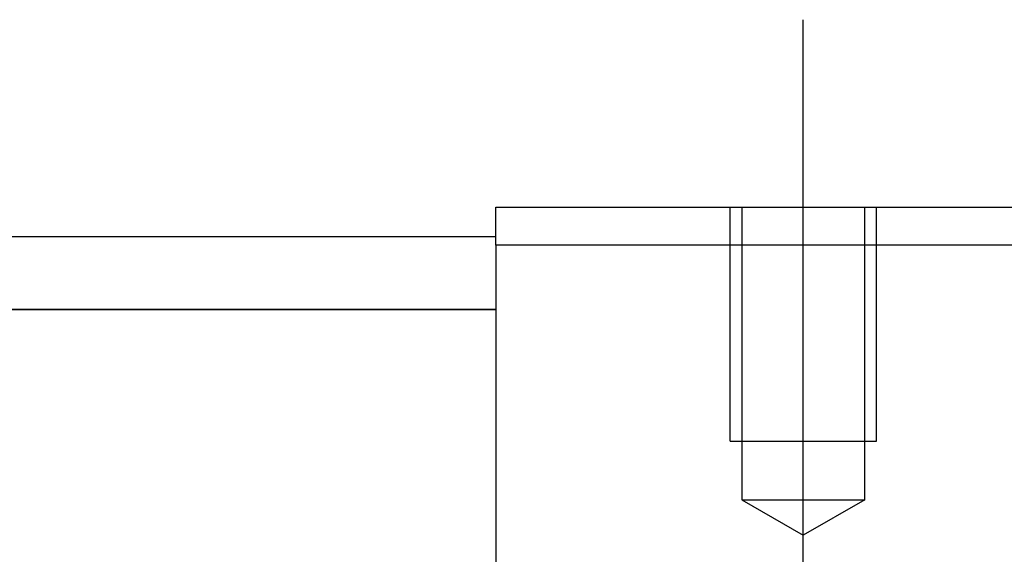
# Model space of a CAD drawing. Header units: millimetres. Extents: x -257 to 3135, y -1556 to 860.
# Tile 579 of 633: x 1296 to 1329, y -474 to -456. Entities that reach past the tile are written whole.
import ezdxf
from ezdxf.lldxf.tags import DXFTag

# ---------------------------------------------------------------- set-up
doc = ezdxf.new("R2010")
doc.units = ezdxf.units.MM
doc.layers.get('0').update_dxf_attribs({"linetype": 'CONTINUOUS'})
tags = doc.linetypes.add('DASHED', pattern=[25.72, 12.86, -12.86]).pattern_tags.tags
tags[6:7] = [DXFTag(74, 4), DXFTag(75, 0), DXFTag(340, '0'), DXFTag(46, 0.0), DXFTag(50, 0.0), DXFTag(44, 0.0), DXFTag(45, 0.0)]
tags[4:5] = [DXFTag(74, 4), DXFTag(75, 0), DXFTag(340, '0'), DXFTag(46, 0.0), DXFTag(50, 0.0), DXFTag(44, 0.0), DXFTag(45, 0.0)]

msp = doc.modelspace()

# ---------------------------------------------------------------- linework, layer by layer
at = {"ltscale": 0.2}
msp.add_line((1322.553, -483.415), (1322.553, -455.59), dxfattribs=at)
at = {"linetype": 'Continuous'}
for p, q in [((1312.053, -462.002), (1363.053, -462.002)), ((1312.053, -463.295), (1312.053, -462.002)), ((1222.001, -463.002), (1312.053, -463.002)), ((1312.053, -463.295), (1312.053, -485.002)), ((1363.053, -463.295), (1312.053, -463.295)), ((1312.053, -465.502), (1222.001, -465.502)), ((1222.001, -465.504), (1312.053, -465.504))]:
    msp.add_line(p, q, dxfattribs=at)
at = {"linetype": 'DASHED', "ltscale": 0.3}
for p, q in [((1320.053, -470.002), (1320.053, -462.002)), ((1320.453, -462.002), (1320.453, -472.002)), ((1324.653, -472.002), (1324.653, -462.002)), ((1325.053, -470.002), (1325.053, -462.002)), ((1320.053, -470.002), (1325.053, -470.002)), ((1320.453, -472.002), (1324.653, -472.002)), ((1320.453, -472.002), (1322.553, -473.215)), ((1324.653, -472.002), (1322.553, -473.215))]:
    msp.add_line(p, q, dxfattribs=at)

doc.saveas('drawing.dxf')
